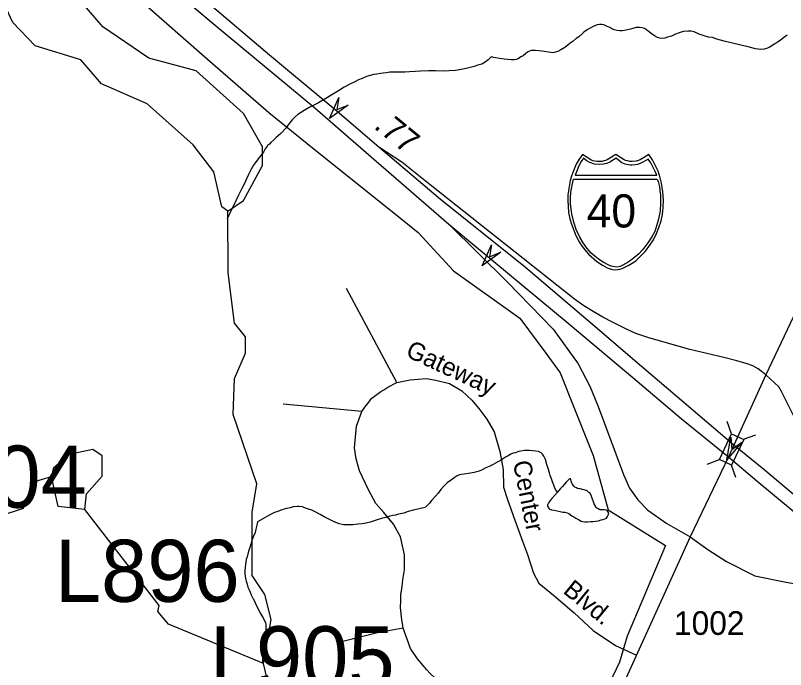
# Model space of a CAD drawing. Extents: x 2001466 to 2224147, y 644118 to 847247.
# Drawn here: x 2055930 to 2059996, y 763279 to 766736 of the extents above; entities that cross this region are included whole.
import ezdxf

# ---------------------------------------------------------------- set-up
doc = ezdxf.new("R2010")
doc.units = 0
for name, color, linetype in [('Exist Boundary Political City Limit New', 7, 'Continuous'), ('Exist Hydrographic Creek Single Shore', 7, 'Continuous'), ('Exist Hydrographic Misc Water Feature', 7, 'Continuous'), ('Exist Road Non-System Type 51', 7, 'Continuous'), ('Exist Road Non-System Type 51 Label', 7, 'Continuous'), ('Exist Road Primary Interstate Divided Center Attributed', 7, 'Continuous'), ('Exist Road Primary Interstate Mileage Hundredths English Label', 7, 'Continuous'), ('Exist Road Primary Interstate Ramp 1 Lane Attributed', 7, 'Continuous'), ('Exist Road Primary Interstate Shield CELL', 7, 'Continuous'), ('Exist Road Primary Interstate Shield Number Label', 7, 'Continuous'), ('Exist Road Primary Interstate Structure Cantilever Sign Attributed CELL', 7, 'Continuous'), ('Exist Road Primary Interstate Structure Cantilever Sign Number Label', 7, 'Continuous'), ('Exist Road Secondary Structure Standard Bridge Attributed CELL', 7, 'Continuous'), ('Exist Road Secondary Structure Standard Bridge CELL', 7, 'Continuous'), ('Exist Road Secondary Type 51 Attributed', 7, 'Continuous'), ('Exist Road Secondary Type 51 Number Label', 7, 'Continuous'), ('Map Preparation Boundary City Limit Buffer Line', 7, 'Continuous')]:
    doc.layers.add(name, color=color, linetype=linetype)

msp = doc.modelspace()

# ---------------------------------------------------------------- linework, layer by layer
at = {"layer": 'Exist Boundary Political City Limit New'}
msp.add_lwpolyline([(2056600.9, 766805.4), (2056930.2, 766516.9), (2057267.6, 766223.8), (2057470.1, 766058.8), (2057965.6, 765662.3), (2058056.9, 765589.3), (2058243.2, 765386.7), (2058593.9, 765137.1), (2058730.8, 764951), (2058806.2, 764848.2), (2058882.6, 764656.5), (2058980.6, 764409.8), (2059059.4, 764123.6), (2059362.9, 763935.1), (2059160, 763455.2), (2059119.9, 763318.8), (2058929.5, 762918.9)], dxfattribs=at)
at = {"layer": 'Exist Hydrographic Creek Single Shore'}
for points in [[(2057051.9, 765701.4), (2057018.9, 765725.1), (2056977.1, 765909.6), (2056868, 766052.9), (2056626.1, 766267.9), (2056384.1, 766374.6), (2056276, 766501.4), (2056034.1, 766575.3), (2055917, 766699.1), (2055833.9, 766874.7), (2055683, 767025.4), (2055524.1, 767330.5), (2055532.1, 767432), (2055606.1, 767573.6)], [(2057240, 763312.3), (2057281, 763544.4), (2057247, 763676.3), (2057180.1, 763776.1), (2057180.1, 764110.7), (2057205.1, 764261.2), (2057079, 764627.9), (2057087, 764818.1), (2057145, 764951.5), (2057145, 765036.8), (2057086, 765110.1), (2057053, 765376.6), (2057051.9, 765701.4)], [(2057432.9, 762445.4), (2057408.1, 762593.6), (2057240, 763312.3)]]:
    msp.add_lwpolyline(points, dxfattribs=at)
at = {"layer": 'Exist Hydrographic Misc Water Feature'}
for points in [[(2057051.9, 765701.4), (2057135, 765758.8), (2057235.1, 765943.7), (2057235.1, 766042.1), (2057134, 766218.1), (2056884, 766443.1), (2056634, 766510.5), (2056392.1, 766676.3), (2056284, 766799.9), (2056292, 766891.6), (2056378.8, 766958.4)], [(2058979.6, 766677.7), (2058961.4, 766667.4), (2058947.9, 766659.4), (2058931.7, 766647.2), (2058921.8, 766639.4), (2058904, 766623.5), (2058890, 766613.4), (2058874, 766599.2), (2058859.5, 766589.2), (2058845.9, 766579.1), (2058830, 766567.3), (2058809.9, 766553.3), (2058794.1, 766545.2), (2058782, 766541.3), (2058767.8, 766539), (2058756.1, 766539.2), (2058744, 766541), (2058721.7, 766545.2), (2058696.1, 766549.1), (2058676, 766550.9), (2058659.8, 766550.9), (2058652.2, 766550.9), (2058643.8, 766546.9), (2058633.9, 766541.1), (2058624.1, 766534.9), (2058610.1, 766522.8), (2058598, 766516.9), (2058584.1, 766506.8), (2058574, 766502.7), (2058563.8, 766500.6), (2058548.2, 766500.5), (2058529.8, 766502.9), (2058510.1, 766504.7), (2058486.3, 766508.7), (2058466, 766512.6), (2058453.9, 766514.4), (2058446.3, 766516.4), (2058439.9, 766514.5), (2058426.2, 766500.4), (2058410.2, 766488.6), (2058392.4, 766478.3), (2058372.3, 766472.4), (2058352, 766466.2), (2058309.9, 766456.3), (2058283.9, 766450.1), (2058254, 766444.1), (2058218.1, 766442.3), (2058190.4, 766442), (2058148.2, 766443.9), (2058112.1, 766443.7), (2058068.4, 766441.8), (2058040.3, 766439.6), (2058010.2, 766437.7), (2057986.2, 766435.7), (2057938.2, 766435.6), (2057906.2, 766435.6), (2057888.4, 766433.4), (2057872.4, 766431.4), (2057858, 766429.5), (2057838.3, 766425.6), (2057822.1, 766423.2), (2057802.4, 766419.3), (2057784.4, 766413.1), (2057760.2, 766403.4), (2057742.2, 766395.2), (2057722.3, 766385.2), (2057692.3, 766371.1), (2057662.4, 766354.9), (2057644.3, 766343.1), (2057618.7, 766327.1), (2057600.5, 766316.9), (2057568.7, 766297), (2057530.5, 766274.8), (2057508.4, 766262.7), (2057494.7, 766256.6), (2057480.7, 766248.6), (2057454.7, 766232.7), (2057434.8, 766220.7), (2057420.6, 766212.7), (2057404.6, 766198.5), (2057390.5, 766184.8), (2057370.8, 766158.6), (2057358.9, 766142.6), (2057330.8, 766112.3), (2057307.2, 766090.4), (2057294.9, 766078.4), (2057279.1, 766064.6), (2057270.9, 766056.5), (2057261.1, 766048.3)], [(2060005.5, 766631.2), (2059985.4, 766617.3), (2059969.8, 766605.4), (2059951.6, 766593.2), (2059935.6, 766583.4), (2059923.5, 766575.1), (2059909.6, 766567.1), (2059895.8, 766561.1), (2059883.5, 766557.2), (2059865.9, 766555.1), (2059851.7, 766557.2), (2059837.6, 766558.9), (2059799.6, 766569.1), (2059759.7, 766578.9), (2059723.6, 766586.8), (2059671.5, 766600.7), (2059633.8, 766610.5), (2059609.6, 766618.7), (2059589.9, 766620.4), (2059565.7, 766628.6), (2059539.8, 766636.5), (2059513.8, 766648.6), (2059497.4, 766652.3), (2059479.6, 766652.6), (2059455.4, 766650.6), (2059433.6, 766644.1), (2059415.6, 766636.3), (2059393.6, 766626.3), (2059373.5, 766620.4), (2059359.6, 766616), (2059345.7, 766614.1), (2059331.5, 766616.2), (2059319.4, 766620.1), (2059303.8, 766628.1), (2059287.4, 766639.9), (2059271.6, 766652.1), (2059261.6, 766660.1), (2059251.5, 766666.1), (2059237.8, 766670.2), (2059225.7, 766672), (2059207.9, 766671.9), (2059189.6, 766667.7), (2059177.5, 766663.9), (2059145.7, 766655.8), (2059133.8, 766653.9), (2059121.5, 766653.8), (2059107.4, 766655.9), (2059091.6, 766659.9), (2059079.7, 766665.7), (2059067.6, 766671.6), (2059051.4, 766679.7), (2059037.5, 766685.5), (2059025.6, 766687.3), (2059013.7, 766687.5), (2059001.4, 766685.7), (2058979.6, 766677.7)], [(2057261.1, 766048.3), (2057259.3, 766044.5), (2057249.2, 766030.6), (2057239.4, 766014.2), (2057225.2, 765996.5), (2057211.3, 765978.4), (2057197.1, 765958.2), (2057187.3, 765944.3), (2057173.5, 765920.4), (2057161.4, 765896.2), (2057149.3, 765872.1), (2057139.3, 765848.1), (2057125.8, 765822.2), (2057107.3, 765786), (2057093.4, 765756), (2057073.5, 765716), (2057063.8, 765694), (2057048.1, 765661.9)], [(2056388, 764409.2), (2056338, 764443), (2056213.1, 764416), (2056130, 764342.3), (2056121, 764299.8)], [(2058792, 764217.7), (2058782, 764231.4), (2058776.2, 764243.3), (2058772.1, 764253.6), (2058766.2, 764271.6), (2058759.8, 764287.6), (2058753.9, 764305.4), (2058750, 764319.5), (2058742.2, 764341.3), (2058736, 764363.4), (2058728, 764389.3), (2058719.8, 764407.2), (2058713.5, 764417.5), (2058705.5, 764425.2), (2058691.7, 764431.3), (2058678, 764433.4), (2058659.6, 764435.4), (2058643.8, 764437.4), (2058631.9, 764437.2), (2058617.9, 764437.2), (2058598, 764433), (2058588, 764431.2), (2058567.7, 764425), (2058557.6, 764423.2), (2058546, 764416.9), (2058532, 764408.9), (2058517.9, 764400.9), (2058501.9, 764391.2), (2058489.8, 764382.9), (2058477.7, 764377), (2058452, 764363), (2058431.9, 764352.7), (2058414.1, 764344.8), (2058390.1, 764332.7), (2058373.7, 764326.6), (2058352, 764320.6), (2058322, 764314.6), (2058299.9, 764312.7), (2058283.9, 764310.6), (2058274.3, 764308.5), (2058262.2, 764302.6), (2058246, 764292.4), (2058232, 764282.4), (2058210.3, 764266.2), (2058192, 764248.3), (2058176.2, 764230.4), (2058162.1, 764212.2), (2058148.4, 764196.5), (2058128.7, 764174.4), (2058116.2, 764158.4), (2058104.5, 764146.4), (2058094.4, 764138.1), (2058086.2, 764134.1), (2058076.6, 764132.3), (2058062.2, 764128), (2058048.3, 764126.1), (2058030.3, 764122.3), (2058004.2, 764114.1), (2057980.4, 764106), (2057952.5, 764100), (2057936.5, 764096), (2057922.6, 764094), (2057906.8, 764089.9), (2057886.5, 764083.7), (2057862.7, 764078), (2057840.6, 764070), (2057802.8, 764057.8), (2057782.5, 764053.6), (2057760.6, 764049.6), (2057738.7, 764047.7), (2057710.8, 764043.4), (2057690.7, 764043.6), (2057664.8, 764043.5), (2057654.6, 764045.4), (2057638.6, 764049.5), (2057608.7, 764061.3), (2057584.9, 764073.5), (2057560.7, 764087.3), (2057538.5, 764099.2), (2057516.8, 764111.4), (2057494.7, 764121.2), (2057466.6, 764131.2), (2057444.4, 764138.9), (2057426.4, 764140.9), (2057416.7, 764141.1), (2057396.4, 764138.9), (2057380.4, 764134.9), (2057360.6, 764131), (2057336.8, 764122.8), (2057314.6, 764114.8), (2057298.6, 764108.7), (2057284.5, 764102.8), (2057260.9, 764090.6), (2057236.9, 764076.7), (2057208.6, 764060.7)], [(2056296.9, 764125.6), (2056304.9, 764207.4), (2056388, 764300.9), (2056388, 764409.2)], [(2055281.1, 763641), (2055423, 763674.3), (2055522.1, 763800.2), (2055555.1, 764058.7), (2055655.1, 764148.5), (2055847.1, 764092.1), (2055971.9, 764132.2), (2056038, 764275.2), (2056121, 764299.8)], [(2056296.9, 764125.6), (2056155, 764141.6), (2056121, 764299.8)], [(2058792, 764217.7), (2058777.9, 764201.6), (2058762.1, 764183.3), (2058754.1, 764173.6), (2058748.5, 764165.5), (2058744.2, 764157.2), (2058740.1, 764151.4), (2058740.1, 764143.2), (2058742.2, 764137.3), (2058744.4, 764133.3), (2058748.3, 764129.5), (2058760.6, 764123.5), (2058774.4, 764121.5), (2058806.4, 764115.4), (2058820.3, 764111.6), (2058830.6, 764111.7), (2058842.5, 764107.5), (2058852.1, 764103.6), (2058868.3, 764091.8), (2058878.3, 764085.8), (2058888.4, 764079.8), (2058902.3, 764071.6), (2058916.5, 764063.8), (2058924.5, 764061.7), (2058936.6, 764059.9), (2058950.1, 764059.9), (2058966.3, 764061.9), (2058980.3, 764061.8), (2058992.6, 764064), (2059008.1, 764066.1), (2059022.5, 764070), (2059032.5, 764072.1), (2059042.6, 764075.9), (2059050.4, 764080), (2059056.5, 764088), (2059060.2, 764095.9), (2059062.5, 764106.1), (2059058.2, 764114.1), (2059054.1, 764120), (2059048.5, 764122.1), (2059038.3, 764124), (2059026.4, 764123.8), (2059018.2, 764123.8), (2059012.2, 764125.9), (2059004.5, 764130), (2059000.4, 764131.8), (2058996.5, 764136), (2058992.4, 764141.9), (2058990.5, 764145.9), (2058986.2, 764155.9), (2058982.3, 764165.8), (2058976.6, 764179.6), (2058972.1, 764193.7), (2058968.4, 764204), (2058965.9, 764208), (2058962.2, 764213.8), (2058956.1, 764217.6), (2058948.3, 764223.7), (2058938.2, 764227.6), (2058932.3, 764229.8), (2058922.2, 764231.7), (2058918.1, 764231.9), (2058912, 764233.6), (2058906, 764233.7), (2058898.2, 764235.7), (2058892.3, 764239.9), (2058883.9, 764243.6), (2058878.1, 764247.7), (2058874, 764253.6), (2058869.9, 764261.5), (2058866.2, 764269.8), (2058864.2, 764275.8), (2058861.7, 764281.8), (2058860.3, 764287.7), (2058856, 764287.6), (2058849.8, 764281.6), (2058838.2, 764269.6), (2058828.1, 764257.7), (2058818.3, 764247.5), (2058808.2, 764235.6), (2058798.2, 764223.7), (2058792, 764217.7)], [(2057240, 763312.3), (2056739, 763519.4), (2056681, 763586.2), (2056689, 763618.8), (2056296.9, 764125.6)], [(2057208.6, 764060.7), (2057204.7, 764042.7), (2057198.6, 764020.5), (2057195.1, 764004.4), (2057187.1, 763984.5), (2057176.8, 763956.4), (2057172.7, 763942.5), (2057166.8, 763924.7), (2057161, 763904.5), (2057153, 763874.4), (2057148.9, 763860.4), (2057146.9, 763848.6), (2057145.5, 763836.6), (2057143.2, 763818.3), (2057140.9, 763802.5), (2057141.3, 763786.6), (2057143.2, 763772.5), (2057145, 763760.5), (2057147.5, 763746.7), (2057153.2, 763730.4), (2057157.3, 763714.7), (2057163.5, 763700.4), (2057169.6, 763688.5), (2057175.4, 763674.7), (2057185.2, 763652.5), (2057191.8, 763640.6), (2057197.5, 763628.8), (2057211.5, 763598.6), (2057225.4, 763572.6), (2057237.9, 763552.9), (2057243.5, 763540.7), (2057249.6, 763528.8), (2057251.9, 763518.7), (2057251.9, 763506.9), (2057251.9, 763490.7), (2057249.6, 763472.8), (2057249.8, 763458.9), (2057248.2, 763440.9), (2057245.9, 763422.6), (2057243.9, 763404.7), (2057239.8, 763390.7), (2057240, 763378.9), (2057236.3, 763358.8), (2057234.2, 763338.8), (2057233.8, 763324.7), (2057234.2, 763310.8)]]:
    msp.add_lwpolyline(points, dxfattribs=at)
at = {"layer": 'Exist Road Non-System Type 51'}
for p, q in [((2057944.2, 764797.1), (2057678.5, 765292.3)), ((2057759.7, 764643.4), (2057344, 764681.8))]:
    msp.add_line(p, q, dxfattribs=at)
for points in [[(2057759.7, 764643.4), (2057774.7, 764666.8), (2057788.1, 764683.5), (2057811.4, 764713.6), (2057859.9, 764748.6), (2057874.9, 764757), (2057896.6, 764772), (2057944.2, 764797.1)], [(2057944.2, 764797.1), (2058013.5, 764810.5), (2058098.6, 764817.1), (2058150.4, 764808.8), (2058222.2, 764790.4), (2058287.3, 764752), (2058339, 764703.5), (2058377.4, 764658.4), (2058419.2, 764603.3), (2058457.6, 764534.8), (2058487.6, 764431.2), (2058506, 764336), (2058507.7, 764242.4), (2058527.7, 764178.9), (2058566.1, 764068.6), (2058607.8, 763958.4), (2058632.9, 763888.2), (2058649.6, 763838.1), (2058664.6, 763789.6), (2058693, 763736.1), (2058771.5, 763672.7), (2058880, 763579.1), (2058980.2, 763485.5), (2059098.7, 763407), (2059209.2, 763356)], [(2057976.7, 763498.9), (2057973.4, 763522.3), (2057970.1, 763542.3), (2057963.4, 763607.5), (2057965, 763642.6), (2057965, 763674.3), (2057971.7, 763717.8), (2057975.8, 763753.8), (2057983.4, 763806.3), (2057983.4, 763886.5), (2057963.4, 763980.1), (2057926.6, 764048.6), (2057874.9, 764108.7), (2057833.1, 764157.2), (2057794.7, 764229), (2057746.3, 764329.3), (2057729.6, 764392.8), (2057719.6, 764451.2), (2057731.3, 764564.9), (2057759.7, 764643.4)], [(2057976.7, 763498.9), (2057841.5, 763473.8), (2057651.2, 763425.4)], [(2058946.1, 762768.4), (2058479, 762977.6), (2058342, 763059.5), (2058271.9, 763117.9), (2058201.8, 763179.8), (2058146.7, 763233.2), (2058120, 763258.3), (2058100, 763280), (2058083.6, 763300.1), (2058053.5, 763336.8), (2058015.1, 763390.3), (2057976.7, 763498.9)]]:
    msp.add_lwpolyline(points, dxfattribs=at)
at = {"layer": 'Exist Road Primary Interstate Divided Center Attributed'}
for points in [[(2055892.4, 767587.2), (2056303.9, 767250.4), (2056803.1, 766837.8), (2057047.1, 766631.3), (2057510.4, 766247), (2057807.6, 765989), (2058218.9, 765633.5)], [(2058612.6, 765412.1), (2058173.5, 765763.5), (2057848.1, 766040.5), (2057629.3, 766228.6), (2057271.4, 766526.5), (2056934.9, 766812.1), (2056320.2, 767316.5), (2056138.2, 767469.7)], [(2058218.9, 765633.5), (2058848.9, 765109.8), (2059190.1, 764822.3), (2059444.3, 764606.5), (2059695.4, 764403.2)], [(2059722.5, 764465), (2059460, 764689.7), (2059236.3, 764880.3), (2058954.3, 765121.4), (2058612.6, 765412.1)], [(2060896.6, 763478.6), (2060714.5, 763639.8), (2060384.2, 763915), (2060136.6, 764120.9), (2059882.2, 764336.1), (2059722.5, 764465)], [(2059695.4, 764403.2), (2059845, 764276.4), (2060186.2, 763993.7), (2060495.1, 763742.8), (2060860.4, 763435.1)]]:
    msp.add_lwpolyline(points, dxfattribs=at)
at = {"layer": 'Exist Road Primary Interstate Ramp 1 Lane Attributed'}
for points in [[(2059892.3, 764836.8), (2059851.5, 764868.6), (2059822.9, 764883.7), (2059793.2, 764894.3), (2059739.5, 764910.3), (2059671.1, 764928.6), (2059491.3, 764970.3), (2059274.7, 765032.9), (2059206.5, 765055.7), (2059156.3, 765077.8), (2059082.4, 765115.7), (2059031, 765141.4), (2058989.3, 765165.9), (2058930.4, 765201.4), (2058881.4, 765237), (2058119.6, 765841.3), (2057970.7, 765960.2), (2057848.1, 766040.5)], [(2058218.9, 765633.5), (2058528.4, 765326.5), (2058769.3, 765078.3), (2058901.1, 764895.2), (2058962.8, 764777.7), (2059006.3, 764670.1), (2059140.2, 764311), (2059171.8, 764238), (2059215.5, 764176.3), (2059268.2, 764121.4), (2059368.8, 764052.1), (2059492.5, 763980.3)], [(2060896.6, 763478.6), (2060851.4, 763542.2), (2060473.8, 763917.8), (2060398.1, 764000.2), (2060317.7, 764092.7), (2060251.2, 764193), (2060152.1, 764386.3), (2060064.6, 764569.9), (2059974.6, 764748.6), (2059961.4, 764773.1), (2059892.3, 764836.8)], [(2059492.5, 763980.3), (2059585.6, 763913.5), (2059684.6, 763850.2), (2059833.9, 763775.5), (2059991.4, 763743), (2060210.6, 763702.4), (2060359.2, 763669.9), (2060524.7, 763613), (2060862.2, 763420.3)]]:
    msp.add_lwpolyline(points, dxfattribs=at)
at = {"layer": 'Exist Road Primary Interstate Shield CELL'}
for points in [[(2059099.3, 765391.7), (2059108.8, 765392.6), (2059121.5, 765395.1), (2059133.9, 765399.2), (2059148, 765405.4), (2059168.9, 765416.9), (2059185.6, 765426.8), (2059205, 765439.8), (2059231.1, 765463.5), (2059257.1, 765490.9), (2059280.1, 765521.9), (2059298.4, 765550.9), (2059314.4, 765584.1), (2059327.9, 765615), (2059338.6, 765650.3), (2059345.6, 765684.6), (2059349.2, 765720.3), (2059351.6, 765759.8), (2059348.9, 765804.4), (2059341.1, 765849.9), (2059333.9, 765878.3), (2059322.8, 765912.2), (2059313.8, 765933.9), (2059293, 765972.3), (2059274.2, 766001.9), (2059247, 765982.8), (2059229.3, 765973.3), (2059218.4, 765968.5), (2059207.3, 765966.3), (2059186.8, 765963.8), (2059173.9, 765964.4), (2059161.9, 765967.1), (2059151.8, 765969.3), (2059143.6, 765973.3), (2059099.3, 766001.9), (2059055, 765973.3), (2059045.8, 765969.1), (2059036.3, 765967.1), (2059027.1, 765964.6), (2059012, 765963.8), (2059000.4, 765964.2), (2058988.5, 765966.3), (2058979.2, 765968.3), (2058968.6, 765973.3), (2058923.5, 766001.9), (2058905.8, 765976.2), (2058891.3, 765950.8), (2058876, 765914.9), (2058866.4, 765887.1), (2058859.6, 765864.2), (2058851.3, 765822.2), (2058847, 765785.7), (2058846.2, 765759.8), (2058850.9, 765695.3), (2058858, 765661), (2058865.2, 765633.2), (2058889.1, 765573.1), (2058907, 765539.5), (2058922.4, 765515.4), (2058944, 765488.2), (2058955.7, 765475.2), (2059000.5, 765436.1), (2059030.4, 765415.6), (2059054.3, 765402.7), (2059065.6, 765398.4), (2059083.2, 765393.5)], [(2058928.9, 765981.2), (2058917.9, 765964.3), (2058905.2, 765941.4), (2058895.1, 765917.8), (2058884.7, 765891.6), (2059316.3, 765891.5), (2059306.2, 765913.9), (2059295.5, 765936.4), (2059284.2, 765957), (2059270.5, 765976.9), (2059246.3, 765961.6), (2059228.7, 765953.3), (2059214.5, 765948.4), (2059202.5, 765945.7), (2059183.9, 765944.2), (2059175.6, 765944.7), (2059149.7, 765950.6), (2059132.1, 765957.8), (2059115.4, 765968.9), (2059101.9, 765981.6), (2059067.7, 765961), (2059052.6, 765954.3), (2059035.1, 765949.8), (2059016, 765947.4), (2058986.6, 765950.6), (2058963.5, 765958.6), (2058943.6, 765968.9)], [(2059318.8, 765870.2), (2059323.5, 765858), (2059329.8, 765830.9), (2059333.2, 765810.1), (2059336.6, 765786.1), (2059335.4, 765745), (2059333.4, 765702.4), (2059329.5, 765677.2), (2059324.3, 765654.2), (2059317.1, 765628.8), (2059305.6, 765594.9), (2059289.7, 765566.3), (2059269.8, 765534.5), (2059248.3, 765506.6), (2059239, 765495), (2059221.3, 765476.4), (2059189, 765450.5), (2059165.5, 765432.9), (2059137.4, 765416.3), (2059123, 765409.9), (2059106.4, 765406.4), (2059092.7, 765407.4), (2059076, 765411.8), (2059062.6, 765415.5), (2059033.2, 765431.4), (2059009.3, 765447.3), (2058969.5, 765479.9), (2058948.1, 765505.1), (2058928, 765534.4), (2058910.2, 765564.5), (2058891.1, 765604.2), (2058877.6, 765644.1), (2058867.9, 765687.2), (2058861.2, 765739.8), (2058860.5, 765771.9), (2058862.5, 765802.7), (2058865.4, 765818.9), (2058869.3, 765839), (2058877.2, 765869.9)]]:
    msp.add_lwpolyline(points, close=True, dxfattribs=at)
at = {"layer": 'Exist Road Primary Interstate Structure Cantilever Sign Attributed CELL'}
for points in [[(2057686.9, 766262.3), (2057587.8, 766191.3), (2057638.2, 766302.3), (2057626.5, 766238.4)], [(2058493.2, 765484.2), (2058394.2, 765413.1), (2058444.4, 765524.2), (2058432.8, 765460.3)]]:
    msp.add_lwpolyline(points, close=True, dxfattribs=at)
at = {"layer": 'Exist Road Secondary Structure Standard Bridge Attributed CELL'}
msp.add_lwpolyline([(2059764.5, 764481.2), (2059686.8, 764387.2), (2059707.1, 764507.4), (2059712.2, 764442.7)], close=True, dxfattribs=at)
at = {"layer": 'Exist Road Secondary Structure Standard Bridge CELL'}
for p, q in [((2059711.6, 764525.5), (2059688.2, 764590.4)), ((2059774, 764496.1), (2059838.9, 764519.6)), ((2059582.1, 764365.4), (2059647, 764388.9)), ((2059734.3, 764293.9), (2059710.9, 764358.8))]:
    msp.add_line(p, q, dxfattribs=at)
msp.add_lwpolyline([(2059647, 764388.9), (2059711.3, 764525.6), (2059775.2, 764495.6), (2059710.9, 764358.8)], close=True, dxfattribs=at)
at = {"layer": 'Exist Road Secondary Type 51 Attributed'}
for points in [[(2060353.5, 766039.6), (2060349.2, 765985.9), (2060318.9, 765826.3), (2060285.6, 765701.8), (2060247.6, 765595.5), (2060233.3, 765562.2), (2060164.5, 765412.7), (2059892.3, 764836.8)], [(2059892.3, 764836.8), (2059722.5, 764465)], [(2059722.5, 764465), (2059712.2, 764442.7), (2059695.4, 764403.2)], [(2059695.4, 764403.2), (2059492.5, 763980.3)], [(2059492.5, 763980.3), (2059346.3, 763658.2), (2059135.5, 763193.5), (2058924.6, 762720.1), (2058800.7, 762480.1), (2058641.4, 762244.2), (2058531.9, 762112.1), (2058374.2, 761983.3), (2057854.4, 761638.6), (2057315.2, 761283.5), (2056903.2, 761012.9), (2056481.6, 760721.4), (2056269.1, 760562), (2056103.4, 760379.2), (2055984.3, 760240.7), (2055858.8, 760031.4), (2055702.6, 759646.5), (2055506.3, 759175.4), (2055313.2, 758792.1), (2055007.4, 758203.5)]]:
    msp.add_lwpolyline(points, dxfattribs=at)
at = {"layer": 'Map Preparation Boundary City Limit Buffer Line'}
msp.add_lwpolyline([(2056600.9, 766805.4), (2056930.2, 766516.9), (2057267.6, 766223.8), (2057470.1, 766058.8), (2057965.6, 765662.3), (2058056.9, 765589.3), (2058243.2, 765386.7), (2058593.9, 765137.1), (2058730.8, 764951), (2058806.2, 764848.2), (2058882.6, 764656.5), (2058980.6, 764409.8), (2059059.4, 764123.6), (2059362.9, 763935.1), (2059160, 763455.2), (2059119.9, 763318.8), (2058929.5, 762918.9)], dxfattribs=at)

# ---------------------------------------------------------------- texts
at = {"layer": 'Exist Road Non-System Type 51 Label'}
for s, rotation, p in [('Gateway', 335.0108, (2057984.6, 764936.9)), ('Center', 281.3052, (2058555.8, 764374.9)), ('Blvd.', 320.5932, (2058816.3, 763687.9))]:
    msp.add_text(s, height=95, rotation=rotation, dxfattribs=at).set_placement(p)
at = {"layer": 'Exist Road Primary Interstate Mileage Hundredths English Label'}
msp.add_text('.77', height=125, rotation=320.6511, dxfattribs=at).set_placement((2057817.1, 766143.6))
at = {"layer": 'Exist Road Primary Interstate Shield Number Label'}
msp.add_text('40', height=175, dxfattribs=at).set_placement((2058946.5, 765615.5))
at = {"layer": 'Exist Road Primary Interstate Structure Cantilever Sign Number Label'}
for s, p in [('L904', (2055331.2, 764134.7)), ('L896', (2056138.1, 763637.2)), ('L905', (2056955.8, 763180))]:
    msp.add_text(s, height=328.08, dxfattribs=at).set_placement(p)
at = {"layer": 'Exist Road Secondary Type 51 Number Label'}
msp.add_text('1002', height=125, dxfattribs=at).set_placement((2059407.3, 763462.7))

doc.saveas('drawing.dxf')
